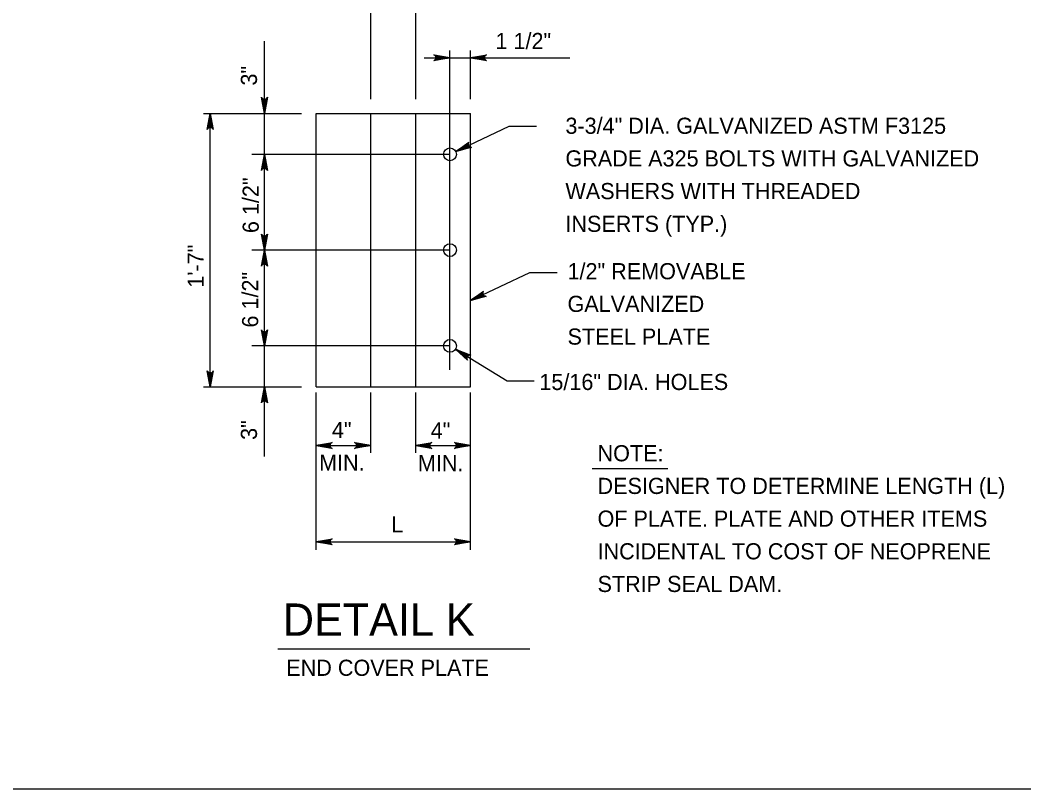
# Model space of a CAD drawing. Extents: x 636530 to 644067, y 294168 to 299122.
# Drawn here: x 639402.1 to 639588.7, y 295965.5 to 296108.4 of the extents above; entities that cross this region are included whole.
import ezdxf

# ---------------------------------------------------------------- set-up
doc = ezdxf.new("R2010")
doc.units = 0
doc.layers.add('1', color=7, linetype='Continuous')

msp = doc.modelspace()

# ---------------------------------------------------------------- linework, layer by layer
at = {"layer": '1'}
for p, q in [((639467.24, 296093.69), (639467.24, 296129.52)), ((639475.63, 296093.69), (639475.63, 296129.52)), ((639447.48, 296027.24), (639447.48, 296104.43)), ((639481.98, 296043.33), (639481.98, 296102.7)), ((639485.79, 296093.69), (639485.79, 296102.7)), ((639477.17, 296101.37), (639504.29, 296101.37)), ((639436.14, 296091.02), (639454.4, 296091.02)), ((639437.43, 296040.19), (639437.43, 296091.02)), ((639457.08, 296040.19), (639457.08, 296091.02)), ((639457.08, 296091.02), (639485.79, 296091.02)), ((639467.24, 296040.19), (639467.24, 296091.02)), ((639475.63, 296040.19), (639475.63, 296091.02)), ((639485.79, 296040.19), (639485.79, 296091.02)), ((639483.05, 296083.91), (639493, 296088.63)), ((639493, 296088.63), (639498.07, 296088.63)), ((639481.98, 296083.4), (639445.12, 296083.4)), ((639481.98, 296065.61), (639445.12, 296065.61)), ((639485.79, 296056.23), (639496.81, 296061.46)), ((639496.81, 296061.46), (639501.88, 296061.46)), ((639481.98, 296047.81), (639445.12, 296047.81)), ((639482.99, 296047.19), (639492.6, 296041.31)), ((639492.6, 296041.31), (639497.66, 296041.31)), ((639436.14, 296040.19), (639454.4, 296040.19)), ((639457.08, 296040.19), (639485.79, 296040.19)), ((639457.08, 296009.91), (639457.08, 296039.12)), ((639467.24, 296027.94), (639467.24, 296039.12)), ((639475.63, 296027.94), (639475.63, 296039.12)), ((639485.79, 296009.91), (639485.79, 296039.12)), ((639457.08, 296029.31), (639467.24, 296029.31)), ((639475.63, 296029.31), (639485.79, 296029.31)), ((639508.44, 296025.02), (639522.45, 296025.02)), ((639457.08, 296011.42), (639485.79, 296011.42)), ((639450.01, 295991.52), (639496.81, 295991.52)), ((639046.78, 295965.48), (639832.78, 295965.48))]:
    msp.add_line(p, q, dxfattribs=at)
for points in [[(639481.98, 296101.37), (639478.99, 296100.81), (639479.11, 296100.89), (639479.22, 296100.97), (639479.28, 296101.07), (639479.34, 296101.17), (639479.36, 296101.27), (639479.38, 296101.37), (639479.36, 296101.47), (639479.34, 296101.57), (639479.28, 296101.67), (639479.22, 296101.77), (639479.11, 296101.85), (639478.99, 296101.93), (639481.98, 296101.37), (639479.11, 296101.85), (639479.22, 296101.77), (639481.98, 296101.37), (639479.28, 296101.67), (639479.34, 296101.57), (639481.98, 296101.37), (639479.36, 296101.47), (639479.38, 296101.37), (639481.98, 296101.37), (639479.36, 296101.27), (639479.34, 296101.17), (639481.98, 296101.37), (639479.28, 296101.07), (639479.22, 296100.97), (639481.98, 296101.37), (639479.11, 296100.89)], [(639485.79, 296101.37), (639488.77, 296101.93), (639488.65, 296101.85), (639488.54, 296101.77), (639488.48, 296101.67), (639488.42, 296101.57), (639488.4, 296101.47), (639488.39, 296101.37), (639488.4, 296101.27), (639488.42, 296101.17), (639488.48, 296101.07), (639488.54, 296100.97), (639488.65, 296100.89), (639488.77, 296100.81), (639485.79, 296101.37), (639488.65, 296100.89), (639488.54, 296100.97), (639485.79, 296101.37), (639488.48, 296101.07), (639488.42, 296101.17), (639485.79, 296101.37), (639488.4, 296101.27), (639488.39, 296101.37), (639485.79, 296101.37), (639488.4, 296101.47), (639488.42, 296101.57), (639485.79, 296101.37), (639488.48, 296101.67), (639488.54, 296101.77), (639485.79, 296101.37), (639488.65, 296101.85)], [(639447.48, 296091.02), (639446.92, 296094.01), (639447, 296093.89), (639447.08, 296093.78), (639447.18, 296093.72), (639447.28, 296093.66), (639447.38, 296093.64), (639447.48, 296093.62), (639447.58, 296093.64), (639447.68, 296093.66), (639447.78, 296093.72), (639447.88, 296093.78), (639447.96, 296093.89), (639448.04, 296094.01), (639447.48, 296091.02), (639447.96, 296093.89), (639447.88, 296093.78), (639447.48, 296091.02), (639447.78, 296093.72), (639447.68, 296093.66), (639447.48, 296091.02), (639447.58, 296093.64), (639447.48, 296093.62), (639447.48, 296091.02), (639447.38, 296093.64), (639447.28, 296093.66), (639447.48, 296091.02), (639447.18, 296093.72), (639447.08, 296093.78), (639447.48, 296091.02), (639447, 296093.89)], [(639437.43, 296091.02), (639437.99, 296088.04), (639437.91, 296088.15), (639437.83, 296088.27), (639437.73, 296088.33), (639437.63, 296088.39), (639437.53, 296088.41), (639437.43, 296088.42), (639437.33, 296088.41), (639437.23, 296088.39), (639437.13, 296088.33), (639437.03, 296088.27), (639436.95, 296088.15), (639436.87, 296088.04), (639437.43, 296091.02), (639436.95, 296088.15), (639437.03, 296088.27), (639437.43, 296091.02), (639437.13, 296088.33), (639437.23, 296088.39), (639437.43, 296091.02), (639437.33, 296088.41), (639437.43, 296088.42), (639437.43, 296091.02), (639437.53, 296088.41), (639437.63, 296088.39), (639437.43, 296091.02), (639437.73, 296088.33), (639437.83, 296088.27), (639437.43, 296091.02), (639437.91, 296088.15)], [(639483.05, 296083.91), (639485.51, 296085.7), (639485.44, 296085.58), (639485.37, 296085.45), (639485.36, 296085.34), (639485.35, 296085.22), (639485.37, 296085.13), (639485.4, 296085.03), (639485.46, 296084.94), (639485.52, 296084.86), (639485.62, 296084.8), (639485.71, 296084.73), (639485.85, 296084.71), (639485.99, 296084.69), (639483.05, 296083.91), (639485.85, 296084.71), (639485.71, 296084.73), (639483.05, 296083.91), (639485.62, 296084.8), (639485.52, 296084.86), (639483.05, 296083.91), (639485.46, 296084.94), (639485.4, 296085.03), (639483.05, 296083.91), (639485.37, 296085.13), (639485.35, 296085.22), (639483.05, 296083.91), (639485.36, 296085.34), (639485.37, 296085.45), (639483.05, 296083.91), (639485.44, 296085.58)], [(639447.48, 296083.4), (639448.04, 296080.42), (639447.96, 296080.53), (639447.88, 296080.65), (639447.78, 296080.71), (639447.68, 296080.77), (639447.58, 296080.79), (639447.48, 296080.8), (639447.38, 296080.79), (639447.28, 296080.77), (639447.18, 296080.71), (639447.08, 296080.65), (639447, 296080.53), (639446.92, 296080.42), (639447.48, 296083.4), (639447, 296080.53), (639447.08, 296080.65), (639447.48, 296083.4), (639447.18, 296080.71), (639447.28, 296080.77), (639447.48, 296083.4), (639447.38, 296080.79), (639447.48, 296080.8), (639447.48, 296083.4), (639447.58, 296080.79), (639447.68, 296080.77), (639447.48, 296083.4), (639447.78, 296080.71), (639447.88, 296080.65), (639447.48, 296083.4), (639447.96, 296080.53)], [(639447.48, 296065.61), (639446.92, 296068.59), (639447, 296068.48), (639447.08, 296068.36), (639447.18, 296068.3), (639447.28, 296068.24), (639447.38, 296068.23), (639447.48, 296068.21), (639447.58, 296068.23), (639447.68, 296068.24), (639447.78, 296068.3), (639447.88, 296068.36), (639447.96, 296068.48), (639448.04, 296068.59), (639447.48, 296065.61), (639447.96, 296068.48), (639447.88, 296068.36), (639447.48, 296065.61), (639447.78, 296068.3), (639447.68, 296068.24), (639447.48, 296065.61), (639447.58, 296068.23), (639447.48, 296068.21), (639447.48, 296065.61), (639447.38, 296068.23), (639447.28, 296068.24), (639447.48, 296065.61), (639447.18, 296068.3), (639447.08, 296068.36), (639447.48, 296065.61), (639447, 296068.48)], [(639447.48, 296065.61), (639448.04, 296062.63), (639447.96, 296062.74), (639447.88, 296062.86), (639447.78, 296062.91), (639447.68, 296062.97), (639447.58, 296062.99), (639447.48, 296063.01), (639447.38, 296062.99), (639447.28, 296062.97), (639447.18, 296062.91), (639447.08, 296062.86), (639447, 296062.74), (639446.92, 296062.63), (639447.48, 296065.61), (639447, 296062.74), (639447.08, 296062.86), (639447.48, 296065.61), (639447.18, 296062.91), (639447.28, 296062.97), (639447.48, 296065.61), (639447.38, 296062.99), (639447.48, 296063.01), (639447.48, 296065.61), (639447.58, 296062.99), (639447.68, 296062.97), (639447.48, 296065.61), (639447.78, 296062.91), (639447.88, 296062.86), (639447.48, 296065.61), (639447.96, 296062.74)], [(639485.79, 296056.23), (639488.24, 296058.01), (639488.17, 296057.89), (639488.1, 296057.77), (639488.09, 296057.65), (639488.08, 296057.54), (639488.11, 296057.44), (639488.14, 296057.34), (639488.19, 296057.26), (639488.25, 296057.18), (639488.35, 296057.11), (639488.44, 296057.05), (639488.58, 296057.02), (639488.72, 296057), (639485.79, 296056.23), (639488.58, 296057.02), (639488.44, 296057.05), (639485.79, 296056.23), (639488.35, 296057.11), (639488.25, 296057.18), (639485.79, 296056.23), (639488.19, 296057.26), (639488.14, 296057.34), (639485.79, 296056.23), (639488.11, 296057.44), (639488.08, 296057.54), (639485.79, 296056.23), (639488.09, 296057.65), (639488.1, 296057.77), (639485.79, 296056.23), (639488.17, 296057.89)], [(639447.48, 296047.81), (639446.92, 296050.8), (639447, 296050.68), (639447.08, 296050.57), (639447.18, 296050.51), (639447.28, 296050.45), (639447.38, 296050.43), (639447.48, 296050.41), (639447.58, 296050.43), (639447.68, 296050.45), (639447.78, 296050.51), (639447.88, 296050.57), (639447.96, 296050.68), (639448.04, 296050.8), (639447.48, 296047.81), (639447.96, 296050.68), (639447.88, 296050.57), (639447.48, 296047.81), (639447.78, 296050.51), (639447.68, 296050.45), (639447.48, 296047.81), (639447.58, 296050.43), (639447.48, 296050.41), (639447.48, 296047.81), (639447.38, 296050.43), (639447.28, 296050.45), (639447.48, 296047.81), (639447.18, 296050.51), (639447.08, 296050.57), (639447.48, 296047.81), (639447, 296050.68)], [(639482.99, 296047.19), (639485.83, 296046.11), (639485.69, 296046.1), (639485.55, 296046.1), (639485.45, 296046.04), (639485.34, 296045.99), (639485.28, 296045.91), (639485.21, 296045.83), (639485.17, 296045.74), (639485.13, 296045.65), (639485.13, 296045.53), (639485.13, 296045.41), (639485.19, 296045.29), (639485.24, 296045.16), (639482.99, 296047.19), (639485.19, 296045.29), (639485.13, 296045.41), (639482.99, 296047.19), (639485.13, 296045.53), (639485.13, 296045.65), (639482.99, 296047.19), (639485.17, 296045.74), (639485.21, 296045.83), (639482.99, 296047.19), (639485.28, 296045.91), (639485.34, 296045.99), (639482.99, 296047.19), (639485.45, 296046.04), (639485.55, 296046.1), (639482.99, 296047.19), (639485.69, 296046.1)], [(639437.43, 296040.19), (639436.87, 296043.18), (639436.95, 296043.06), (639437.03, 296042.95), (639437.13, 296042.89), (639437.23, 296042.83), (639437.33, 296042.81), (639437.43, 296042.79), (639437.53, 296042.81), (639437.63, 296042.83), (639437.73, 296042.89), (639437.83, 296042.95), (639437.91, 296043.06), (639437.99, 296043.18), (639437.43, 296040.19), (639437.91, 296043.06), (639437.83, 296042.95), (639437.43, 296040.19), (639437.73, 296042.89), (639437.63, 296042.83), (639437.43, 296040.19), (639437.53, 296042.81), (639437.43, 296042.79), (639437.43, 296040.19), (639437.33, 296042.81), (639437.23, 296042.83), (639437.43, 296040.19), (639437.13, 296042.89), (639437.03, 296042.95), (639437.43, 296040.19), (639436.95, 296043.06)], [(639447.48, 296040.19), (639448.04, 296037.21), (639447.96, 296037.33), (639447.88, 296037.44), (639447.78, 296037.5), (639447.68, 296037.56), (639447.58, 296037.58), (639447.48, 296037.59), (639447.38, 296037.58), (639447.28, 296037.56), (639447.18, 296037.5), (639447.08, 296037.44), (639447, 296037.33), (639446.92, 296037.21), (639447.48, 296040.19), (639447, 296037.33), (639447.08, 296037.44), (639447.48, 296040.19), (639447.18, 296037.5), (639447.28, 296037.56), (639447.48, 296040.19), (639447.38, 296037.58), (639447.48, 296037.59), (639447.48, 296040.19), (639447.58, 296037.58), (639447.68, 296037.56), (639447.48, 296040.19), (639447.78, 296037.5), (639447.88, 296037.44), (639447.48, 296040.19), (639447.96, 296037.33)], [(639457.08, 296029.31), (639460.07, 296029.87), (639459.95, 296029.79), (639459.84, 296029.71), (639459.78, 296029.61), (639459.72, 296029.51), (639459.7, 296029.41), (639459.68, 296029.31), (639459.7, 296029.21), (639459.72, 296029.11), (639459.78, 296029.01), (639459.84, 296028.91), (639459.95, 296028.83), (639460.07, 296028.75), (639457.08, 296029.31), (639459.95, 296028.83), (639459.84, 296028.91), (639457.08, 296029.31), (639459.78, 296029.01), (639459.72, 296029.11), (639457.08, 296029.31), (639459.7, 296029.21), (639459.68, 296029.31), (639457.08, 296029.31), (639459.7, 296029.41), (639459.72, 296029.51), (639457.08, 296029.31), (639459.78, 296029.61), (639459.84, 296029.71), (639457.08, 296029.31), (639459.95, 296029.79)], [(639467.24, 296029.31), (639464.26, 296028.75), (639464.37, 296028.83), (639464.49, 296028.91), (639464.55, 296029.01), (639464.61, 296029.11), (639464.63, 296029.21), (639464.64, 296029.31), (639464.63, 296029.41), (639464.61, 296029.51), (639464.55, 296029.61), (639464.49, 296029.71), (639464.37, 296029.79), (639464.26, 296029.87), (639467.24, 296029.31), (639464.37, 296029.79), (639464.49, 296029.71), (639467.24, 296029.31), (639464.55, 296029.61), (639464.61, 296029.51), (639467.24, 296029.31), (639464.63, 296029.41), (639464.64, 296029.31), (639467.24, 296029.31), (639464.63, 296029.21), (639464.61, 296029.11), (639467.24, 296029.31), (639464.55, 296029.01), (639464.49, 296028.91), (639467.24, 296029.31), (639464.37, 296028.83)], [(639475.63, 296029.31), (639478.61, 296029.87), (639478.49, 296029.79), (639478.38, 296029.71), (639478.32, 296029.61), (639478.26, 296029.51), (639478.24, 296029.41), (639478.23, 296029.31), (639478.24, 296029.21), (639478.26, 296029.11), (639478.32, 296029.01), (639478.38, 296028.91), (639478.49, 296028.83), (639478.61, 296028.75), (639475.63, 296029.31), (639478.49, 296028.83), (639478.38, 296028.91), (639475.63, 296029.31), (639478.32, 296029.01), (639478.26, 296029.11), (639475.63, 296029.31), (639478.24, 296029.21), (639478.23, 296029.31), (639475.63, 296029.31), (639478.24, 296029.41), (639478.26, 296029.51), (639475.63, 296029.31), (639478.32, 296029.61), (639478.38, 296029.71), (639475.63, 296029.31), (639478.49, 296029.79)], [(639485.79, 296029.31), (639482.8, 296028.75), (639482.92, 296028.83), (639483.03, 296028.91), (639483.09, 296029.01), (639483.15, 296029.11), (639483.17, 296029.21), (639483.19, 296029.31), (639483.17, 296029.41), (639483.15, 296029.51), (639483.09, 296029.61), (639483.03, 296029.71), (639482.92, 296029.79), (639482.8, 296029.87), (639485.79, 296029.31), (639482.92, 296029.79), (639483.03, 296029.71), (639485.79, 296029.31), (639483.09, 296029.61), (639483.15, 296029.51), (639485.79, 296029.31), (639483.17, 296029.41), (639483.19, 296029.31), (639485.79, 296029.31), (639483.17, 296029.21), (639483.15, 296029.11), (639485.79, 296029.31), (639483.09, 296029.01), (639483.03, 296028.91), (639485.79, 296029.31), (639482.92, 296028.83)], [(639457.08, 296011.42), (639460.07, 296011.98), (639459.95, 296011.9), (639459.84, 296011.82), (639459.78, 296011.72), (639459.72, 296011.62), (639459.7, 296011.52), (639459.68, 296011.42), (639459.7, 296011.32), (639459.72, 296011.22), (639459.78, 296011.12), (639459.84, 296011.02), (639459.95, 296010.94), (639460.07, 296010.86), (639457.08, 296011.42), (639459.95, 296010.94), (639459.84, 296011.02), (639457.08, 296011.42), (639459.78, 296011.12), (639459.72, 296011.22), (639457.08, 296011.42), (639459.7, 296011.32), (639459.68, 296011.42), (639457.08, 296011.42), (639459.7, 296011.52), (639459.72, 296011.62), (639457.08, 296011.42), (639459.78, 296011.72), (639459.84, 296011.82), (639457.08, 296011.42), (639459.95, 296011.9)], [(639485.79, 296011.42), (639482.8, 296010.86), (639482.92, 296010.94), (639483.03, 296011.02), (639483.09, 296011.12), (639483.15, 296011.22), (639483.17, 296011.32), (639483.19, 296011.42), (639483.17, 296011.52), (639483.15, 296011.62), (639483.09, 296011.72), (639483.03, 296011.82), (639482.92, 296011.9), (639482.8, 296011.98), (639485.79, 296011.42), (639482.92, 296011.9), (639483.03, 296011.82), (639485.79, 296011.42), (639483.09, 296011.72), (639483.15, 296011.62), (639485.79, 296011.42), (639483.17, 296011.52), (639483.19, 296011.42), (639485.79, 296011.42), (639483.17, 296011.32), (639483.15, 296011.22), (639485.79, 296011.42), (639483.09, 296011.12), (639483.03, 296011.02), (639485.79, 296011.42), (639482.92, 296010.94)]]:
    msp.add_lwpolyline(points, dxfattribs=at)
for centre in [(639481.98, 296083.4), (639481.98, 296065.61), (639481.98, 296047.81)]:
    msp.add_circle(centre, 1.19, dxfattribs=at)

# ---------------------------------------------------------------- texts
for s, height, p in [('1 1/2"', 3, (639490.44, 296102.97)), ('3-3/4" DIA. GALVANIZED ASTM F3125', 3, (639503.44, 296087.22)), ('GRADE A325 BOLTS WITH GALVANIZED', 3, (639503.44, 296081.15)), ('WASHERS WITH THREADED', 3, (639503.44, 296075.08)), ('INSERTS (TYP.)', 3, (639503.44, 296069)), ('1/2" REMOVABLE', 3, (639503.83, 296060.19)), ('GALVANIZED', 3, (639503.83, 296054.12)), ('STEEL PLATE', 3, (639503.83, 296048.04)), ('15/16" DIA. HOLES', 3, (639498.6, 296039.61)), ('4"', 3, (639460.03, 296030.69)), ('4"', 3, (639478.4, 296030.59)), ('NOTE:', 3, (639509.41, 296026.36)), ('MIN.', 3, (639457.65, 296024.62)), ('MIN.', 3, (639476.02, 296024.52)), ('DESIGNER TO DETERMINE LENGTH (L)', 3, (639509.41, 296020.29)), ('L', 3, (639471.06, 296013.14)), ('OF PLATE. PLATE AND OTHER ITEMS', 3, (639509.41, 296014.21)), ('INCIDENTAL TO COST OF NEOPRENE', 3, (639509.41, 296008.14)), ('STRIP SEAL DAM.', 3, (639509.41, 296002.07)), ('DETAIL K', 6, (639450.91, 295993.94)), ('END COVER PLATE', 3, (639451.56, 295986.49))]:
    msp.add_text(s, height=height, dxfattribs=at).set_placement(p)
for s, p in [('3"', (639446.11, 296096.19)), ('6 1/2"', (639446.44, 296068.77)), ('1\'-7"', (639436.21, 296058.63)), ('6 1/2"', (639446.33, 296051.22)), ('3"', (639446.11, 296030.34))]:
    msp.add_text(s, height=3, rotation=90, dxfattribs=at).set_placement(p)

doc.saveas('drawing.dxf')
